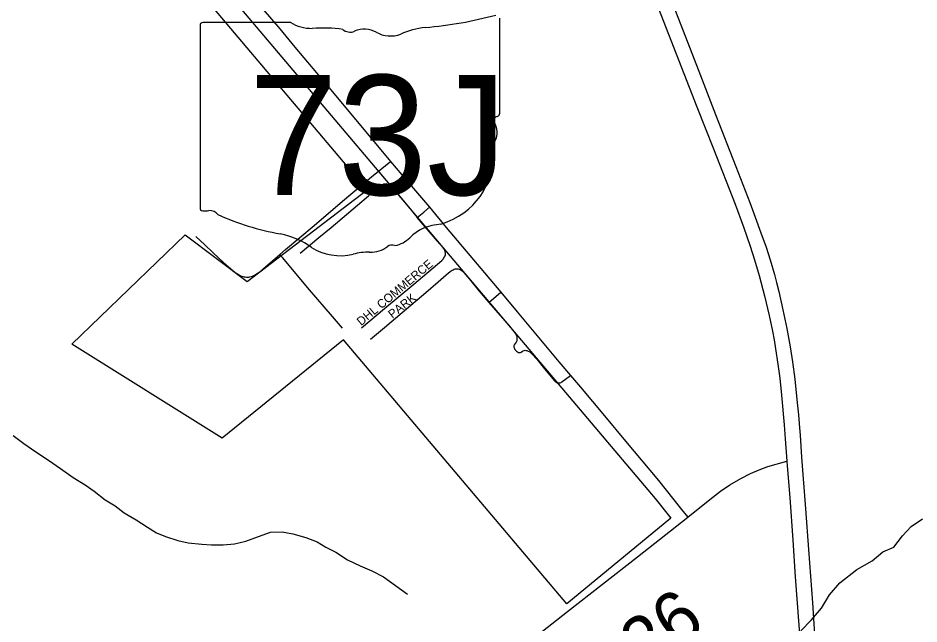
# Model space of a CAD drawing. Extents: x 1442749 to 1756758, y 235267 to 677782.
# Drawn here: x 1605877 to 1611109, y 526626 to 530141 of the extents above; entities that cross this region are included whole.
import ezdxf

# ---------------------------------------------------------------- set-up
doc = ezdxf.new("R2010")
doc.units = 0
for name, color, linetype in [('GM_X_City_Street', 7, 'Continuous'), ('GM_X_City_Street_Text', 7, 'Continuous'), ('GM_X_Corporation', 7, 'Continuous'), ('GM_X_County_Road', 7, 'Continuous'), ('GM_X_County_Road_Text', 7, 'Continuous'), ('GM_X_Minor_River', 7, 'Continuous'), ('GM_X_State_Location', 7, 'Continuous'), ('GM_X_State_Route', 7, 'Continuous'), ('GM_X_State_Shield', 7, 'Continuous')]:
    doc.layers.add(name, color=color, linetype=linetype)

msp = doc.modelspace()

# ---------------------------------------------------------------- linework, layer by layer
at = {"layer": 'GM_X_City_Street'}
for points in [[(1607398.1, 528769.5), (1607431.3, 528797.5), (1607596.5, 528936.8), (1607760.9, 529077.9), (1607929.6, 529219.1), (1608040.6, 529308)], [(1607516.3, 528777.4), (1607624.6, 528867.5), (1607694.7, 528926.8), (1607847.9, 529055.5), (1607913, 529110.4), (1607965.3, 529155.4), (1607983.5, 529169.9), (1607988.8, 529173.3), (1607994.5, 529176.3), (1608000.6, 529178.5), (1608007.3, 529180.1), (1608013, 529180.4), (1608018.6, 529179.7), (1608024, 529178), (1608028.8, 529175.9), (1608035, 529172.1), (1608040.1, 529167.5), (1608045, 529162.9), (1608076.2, 529126.3), (1608144.1, 529045.3), (1608195.9, 528983.5)], [(1608195.9, 528983.5), (1608233.7, 529015.7), (1608265.8, 529043.6)], [(1607871.2, 528343.5), (1608005.1, 528456.9), (1608175, 528596.4), (1608313.4, 528712.5), (1608338, 528734.3), (1608345.2, 528742.4), (1608348.8, 528746.8), (1608351.7, 528751.1), (1608354.6, 528756.1), (1608356.9, 528760.8), (1608358.9, 528767.2), (1608359.7, 528773.4), (1608359.3, 528778.2), (1608358.4, 528783), (1608357.4, 528787.4), (1608355.5, 528792.2), (1608352.8, 528797.8), (1608349.1, 528803.8), (1608341.3, 528814.3), (1608326, 528831.7), (1608265.2, 528902.6), (1608195.9, 528983.5)], [(1606909.3, 528874.5), (1606962.3, 528825.9), (1607009.6, 528779.2), (1607069.6, 528722.8), (1607100.1, 528697.7), (1607124.6, 528676.1), (1607143, 528661.5), (1607160.4, 528650.8), (1607169.6, 528646.5), (1607176.1, 528643.9), (1607183.3, 528641.6), (1607189.4, 528640), (1607196.9, 528638.9), (1607203.1, 528638.3), (1607210.4, 528638.2), (1607217, 528638.8), (1607224, 528639.9), (1607230.6, 528641.2), (1607238, 528643.6), (1607246.8, 528647.1), (1607254.9, 528651.3), (1607262.9, 528656.5), (1607280.4, 528669.5), (1607315.5, 528699.8), (1607398.1, 528769.5)], [(1607760.4, 528341.1), (1607702.6, 528408.8), (1607570.7, 528563.6), (1607412.5, 528752.3), (1607398.1, 528769.5)], [(1607924.1, 528278), (1608005, 528344.9), (1608107.2, 528432.6), (1608244.7, 528549.7), (1608317.6, 528610.8), (1608363.2, 528651.7), (1608386.9, 528670.8), (1608392.9, 528675), (1608398, 528678.2), (1608403.6, 528681.2), (1608409.8, 528683.8), (1608415.3, 528685.4), (1608420.3, 528686), (1608425.9, 528686.3), (1608432.4, 528685.8), (1608438.1, 528684.7), (1608443.1, 528683), (1608448.1, 528680.1), (1608455.4, 528675), (1608461.3, 528669.5), (1608467.6, 528662.8), (1608475.6, 528653.1), (1608498.8, 528625.3), (1608555.8, 528557.5), (1608611.4, 528491.5)], [(1608611.4, 528491.5), (1608680.7, 528550.5)], [(1608611.4, 528491.5), (1608730.3, 528353), (1608754.7, 528324.7), (1608760.5, 528317.5), (1608765.9, 528309.9), (1608769.4, 528303.9), (1608771.6, 528298.1), (1608773.1, 528293.4), (1608774.1, 528288.7), (1608774.6, 528284.1), (1608774.6, 528279), (1608774, 528274.1), (1608772.9, 528269.4), (1608771.4, 528265), (1608769, 528260.4), (1608764, 528253.1), (1608759, 528245.9), (1608757.7, 528242.9), (1608757.1, 528239.6), (1608756.9, 528235.7), (1608757.1, 528231.8), (1608758.1, 528227.7), (1608759.7, 528224.2), (1608762.9, 528218.1), (1608767, 528212.7), (1608771.6, 528207.7), (1608777, 528203.8), (1608782.4, 528200.6), (1608786.6, 528199.9), (1608789.8, 528199.9), (1608794.2, 528201.2), (1608798.1, 528203.3), (1608806.2, 528208.9), (1608810.2, 528210.8), (1608815.3, 528212.5), (1608821.7, 528213.4), (1608826.5, 528213.1), (1608831.4, 528212.6), (1608835.6, 528211), (1608840.3, 528209), (1608848.4, 528203.9), (1608860.6, 528193.4), (1608889.1, 528162.1), (1608934.4, 528106.9), (1608982.8, 528048.7), (1608994.9, 528035.3), (1608998.9, 528031.2), (1609001.4, 528029.2), (1609004.1, 528027.3), (1609007.3, 528025.9), (1609010.1, 528025), (1609013.2, 528024.4), (1609015.7, 528024), (1609018.6, 528024.2), (1609021.2, 528024.4), (1609025.9, 528025.7), (1609030.3, 528027.7), (1609034.6, 528030.2), (1609085.4, 528067.3)]]:
    msp.add_lwpolyline(points, dxfattribs=at)
at = {"layer": 'GM_X_Corporation'}
msp.add_lwpolyline([(1599850.2, 531747), (1607586.2, 533961), (1607925.7, 533543.2), (1607315, 533307.6), (1607615.7, 532438.7), (1607336.7, 532357), (1607430.1, 532125.8), (1607614.7, 532182.2), (1607930.3, 531401), (1607608.8, 531121.5), (1607592.4, 531146.6), (1607462.8, 531467.5), (1606675.9, 530783.4), (1609576.5, 527353.3), (1609668.7, 527239), (1609063.1, 526743.1), (1607767.9, 528274.8), (1607062.1, 527703.1), (1606189.4, 528248.5), (1606847.5, 528884.2), (1607206.9, 528613.3), (1607904.2, 529145.1), (1605613.8, 531853.4), (1602735.9, 531028)], dxfattribs=at)
at = {"layer": 'GM_X_County_Road'}
for points in [[(1609767.4, 527245.3), (1609894.8, 527347.5), (1609956.3, 527396.6), (1610011.1, 527432.6), (1610074.5, 527470.2), (1610130.9, 527499.1), (1610180.2, 527520.3), (1610231.1, 527539.9), (1610341, 527569.9)], [(1609068.8, 526698.9), (1609475, 527015.5), (1609767.4, 527245.3)], [(1608661.9, 526382.9), (1608762.7, 526461.7), (1608885.3, 526555.3), (1609068.8, 526698.9)]]:
    msp.add_lwpolyline(points, dxfattribs=at)
at = {"layer": 'GM_X_Minor_River'}
for points in [[(1605848.9, 527719.7), (1605910.5, 527672.8), (1605980.1, 527623.9), (1606053.7, 527576.9), (1606123.3, 527528), (1606196.8, 527475), (1606266.5, 527434), (1606320.1, 527397.3), (1606383.7, 527346.4), (1606441.4, 527311.7), (1606493, 527270.9), (1606562.7, 527230), (1606628.3, 527187.1), (1606682.1, 527154.4), (1606733.9, 527133.8), (1606805.8, 527110.9), (1606865.8, 527096.2), (1606943.8, 527089.2), (1606999.9, 527084.6), (1607068.1, 527085.8), (1607134.3, 527091.1), (1607200.6, 527106.3), (1607273.1, 527133.6), (1607343.5, 527158.9), (1607411.7, 527160.1), (1607473.7, 527149.4), (1607547.6, 527128.4), (1607613.4, 527101.6), (1607665.2, 527070.9), (1607723, 527042.2), (1607790.6, 526997.3), (1607864.3, 526962.3), (1607932.1, 526933.4), (1607999.9, 526898.6), (1608069.4, 526849.6), (1608139, 526798.7)], [(1610899.7, 527043.9), (1610962.2, 527071.2), (1611013.1, 527136.9), (1611063.8, 527190.5), (1611128.5, 527235.9)], [(1610423.3, 526585.9), (1610484.2, 526649.4), (1610543.1, 526716.9), (1610590.2, 526794.6), (1610649.1, 526864.2), (1610748.2, 526941.3), (1610837, 526992.4), (1610899.7, 527043.9)]]:
    msp.add_lwpolyline(points, dxfattribs=at)
at = {"layer": 'GM_X_State_Route'}
for points in [[(1609236.7, 531120.1), (1609291.7, 530978.1), (1609401.9, 530693.5), (1609533.9, 530357.5), (1609818.9, 529626.7), (1609915.2, 529382.4), (1610040.6, 529061.4), (1610089.8, 528929), (1610128.8, 528817.3), (1610153.9, 528739.1), (1610180.2, 528647.5), (1610211.3, 528530), (1610239.3, 528415), (1610258, 528324.9), (1610267.1, 528275.1), (1610276.5, 528221.4), (1610290.2, 528133.7), (1610300.6, 528052.2), (1610310.7, 527954.2), (1610325.6, 527780.8), (1610331.5, 527700.6)], [(1606749.3, 530850.7), (1607038.6, 530505.9), (1607185.7, 530329.4), (1607252.9, 530248.7), (1607396.9, 530078.3), (1607485.3, 529972.6), (1607684.4, 529737), (1608040.6, 529308), (1608138.9, 529192.7), (1608265.8, 529043.6), (1608364.3, 528926.4), (1608680.7, 528550.5), (1608776.4, 528436.8), (1609018.1, 528147), (1609085.4, 528067.3), (1609143.7, 527999.6), (1609281.8, 527832.8), (1609404.3, 527687.1), (1609595.4, 527457.6), (1609730.5, 527290.9)], [(1609637.2, 530331.5), (1609766.1, 529997.9), (1609840.5, 529808.5), (1609928.1, 529582.1), (1610046, 529279.4), (1610126.1, 529071.2), (1610158.2, 528985), (1610191.4, 528896), (1610220.7, 528812.5), (1610244.7, 528737.7), (1610269.3, 528652.7), (1610281.2, 528607.8), (1610294.5, 528554.3), (1610319, 528448.9), (1610341.6, 528339.8), (1610361.1, 528233.4), (1610374.7, 528146), (1610387.6, 528045.2), (1610402.1, 527908.3), (1610408.4, 527839.2), (1610414.8, 527764.6), (1610418.1, 527720.8), (1610427.6, 527593.5), (1610449.3, 527293.5), (1610466.5, 527058.2), (1610490.2, 526747.7), (1610506.9, 526505.7)], [(1610331.5, 527700.6), (1610341, 527569.9)], [(1610341, 527569.9), (1610343.3, 527543.3), (1610358.8, 527359.1), (1610375.8, 527113), (1610390.3, 526900.1), (1610412, 526618.7), (1610434.9, 526317.5), (1610454.4, 526029.6), (1610470.7, 525825.1), (1610489, 525573.3), (1610502.8, 525357.7), (1610505.3, 525333.8), (1610510.2, 525309.9), (1610518, 525281.5)], [(1609730.5, 527290.9), (1609767.4, 527245.3)]]:
    msp.add_lwpolyline(points, dxfattribs=at)
at = {"layer": 'GM_X_State_Shield'}
for p, q in [((1608674.2, 529588.4), (1608674.2, 530141.1)), ((1606934, 530096.8), (1606934, 529040.1)), ((1607460.8, 530115), (1606951.1, 530115)), ((1608674, 529588.5), (1608674.2, 529588.4))]:
    msp.add_line(p, q, dxfattribs=at)
for centre, major_axis, start_param, end_param in [((1608054.3, 531555.5), (1845.5, 0), 4.814394, 5.042369), ((1606953.9, 530099), (20.2, 0), 1.712693, 3.28349), ((1607582.1, 530237.6), (195.5, 0), 4.042523, 4.731795), ((1607647, 529521.7), (702, 0), 1.404758, 1.657858), ((1607806.3, 530104.5), (56.4, 0), 3.836095, 5.185415), ((1607889.1, 529982.4), (117.3, 0), 0.950623, 2.079405), ((1608289.7, 529792.2), (371.3, 0), 1.699011, 2.107814), ((1608040.5, 530149.9), (141.1, 0), 4.081561, 5.145723), ((1608669.7, 529547.8), (30, 0), 1.883978, 3.671073), ((1608653.5, 529586.3), (20.7, 0), 5.05454, 6.418171), ((1608479, 529478), (180, 0), 5.934695, 6.695948), ((1608743.6, 529357.1), (130.9, 0), 2.387724, 3.262537), ((1608157.7, 529286.8), (461.6, 0), 5.101752, 6.440018), ((1606954.1, 529037.8), (20.3, 0), 3.00124, 4.508301), ((1606957.2, 529145.9), (155.2, 0), 4.665946, 4.897461), ((1606988.9, 528979.2), (56, 0), 0.519207, 1.627899), ((1607695.5, 529928.5), (1332.7, 0), 4.195997, 4.488961), ((1608352.3, 528743.5), (252.8, 0), 1.647645, 2.488434), ((1607298.2, 528565.4), (417, 0), 0.823519, 1.323587), ((1608048.9, 528792.5), (39.7, 0), 1.147584, 2.315152), ((1608032, 528937.7), (149.1, 0), 4.937069, 5.64225), ((1607749.2, 528973.9), (264.6, 0), 4.026481, 4.996735), ((1607902.1, 528608.6), (217.4, 0), 1.495662, 1.94098), ((1607921.4, 528894.8), (141, 0), 4.691044, 5.507374)]:
    msp.add_ellipse(centre, major_axis=major_axis, ratio=0.8, start_param=start_param, end_param=end_param, dxfattribs=at)

# ---------------------------------------------------------------- texts
at = {"layer": 'GM_X_City_Street_Text'}
for s, rotation, p in [('DHL COMMERCE', 39.9343, (1607869.9, 528353.2)), ('PARK', 38.409, (1608051.1, 528395.9))]:
    msp.add_text(s, height=50, rotation=rotation, dxfattribs=at).set_placement(p)
at = {"layer": 'GM_X_County_Road_Text'}
msp.add_text('C-26', height=300, rotation=36.3868, dxfattribs=at).set_placement((1609178.7, 526092.1))
at = {"layer": 'GM_X_State_Location'}
for s in ['s', 'r']:
    msp.add_text(s, height=1, dxfattribs=at).set_placement((1607784.5, 529498.2))
msp.add_text('73J', height=1, rotation=0, dxfattribs=at).set_placement((1607431.5, 529425.5))
at = {"layer": 'GM_X_State_Shield'}
msp.add_text('73J', height=696.1, dxfattribs=at).set_placement((1607216.5, 529114.7))

doc.saveas('drawing.dxf')
